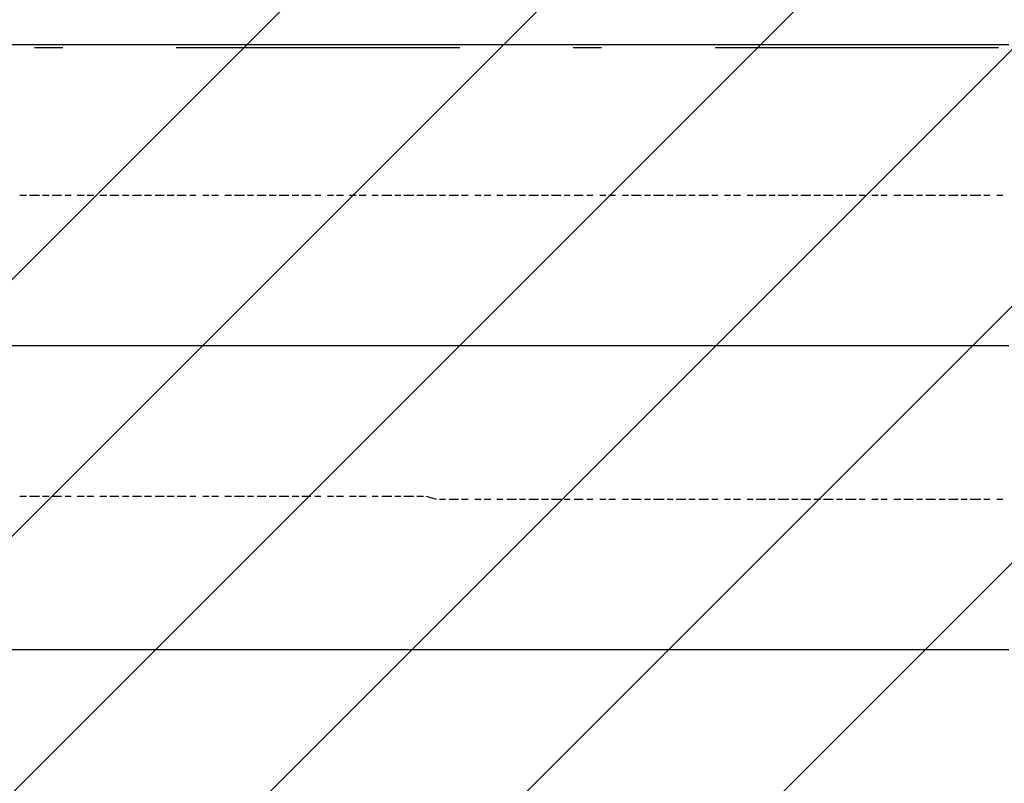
# Model space of a CAD drawing. Extents: x 997 to 109698, y 921 to 94021.
# Tile 356 of 656: x 9942 to 11244, y 51258 to 52268. Entities that reach past the tile are written whole.
import ezdxf

# ---------------------------------------------------------------- set-up
doc = ezdxf.new("R2010")
doc.units = 0
doc.header["$MEASUREMENT"] = 0
doc.layers.add('12', color=7, linetype='CONTINUOUS')
doc.layers.add('28', color=7, linetype='CONTINUOUS')

msp = doc.modelspace()

# ---------------------------------------------------------------- linework, layer by layer
at = {"layer": '12', "color": 5}
for p, q in [((9941.630503, 52234.563401), (9929.630503, 52234.563401)), ((9950.630503, 52234.563401), (9941.630503, 52234.563401)), ((9962.630503, 52234.563401), (9950.630503, 52234.563401)), ((9971.630503, 52234.563401), (9962.630503, 52234.563401)), ((9980.630503, 52234.563401), (9971.630503, 52234.563401)), ((9992.630503, 52234.563401), (9980.630503, 52234.563401)), ((10001.630503, 52234.563401), (9992.630503, 52234.563401)), ((10009.630503, 52234.563401), (10001.630503, 52234.563401)), ((10022.630503, 52234.563401), (10009.630503, 52234.563401)), ((10030.630503, 52234.563401), (10022.630503, 52234.563401)), ((10039.630503, 52234.563401), (10030.630503, 52234.563401)), ((10051.630503, 52234.563401), (10039.630503, 52234.563401)), ((10060.630503, 52234.563401), (10051.630503, 52234.563401)), ((10072.630503, 52234.563401), (10060.630503, 52234.563401)), ((10081.630503, 52234.563401), (10072.630503, 52234.563401)), ((10090.630503, 52234.563401), (10081.630503, 52234.563401)), ((10102.630503, 52234.563401), (10090.630503, 52234.563401)), ((10111.630503, 52234.563401), (10102.630503, 52234.563401)), ((10120.630503, 52234.563401), (10111.630503, 52234.563401)), ((10132.630503, 52234.563401), (10120.630503, 52234.563401)), ((10140.630503, 52234.563401), (10132.630503, 52234.563401)), ((10149.630503, 52234.563401), (10140.630503, 52234.563401)), ((10161.630503, 52234.563401), (10149.630503, 52234.563401)), ((10170.630503, 52234.563401), (10161.630503, 52234.563401)), ((10183.630503, 52234.563401), (10170.630503, 52234.563401)), ((10191.630503, 52234.563401), (10183.630503, 52234.563401)), ((10200.630503, 52234.563401), (10191.630503, 52234.563401)), ((10212.630503, 52234.563401), (10200.630503, 52234.563401)), ((10221.630503, 52234.563401), (10212.630503, 52234.563401)), ((10229.630503, 52234.563401), (10221.630503, 52234.563401)), ((10242.630503, 52234.563401), (10229.630503, 52234.563401)), ((10250.630503, 52234.563401), (10242.630503, 52234.563401)), ((10259.630503, 52234.563401), (10250.630503, 52234.563401)), ((10271.630503, 52234.563401), (10259.630503, 52234.563401)), ((10280.630503, 52234.563401), (10271.630503, 52234.563401)), ((10293.630503, 52234.563401), (10280.630503, 52234.563401)), ((10301.630503, 52234.563401), (10293.630503, 52234.563401)), ((10310.630503, 52234.563401), (10301.630503, 52234.563401)), ((10322.630503, 52234.563401), (10310.630503, 52234.563401)), ((10331.630503, 52234.563401), (10322.630503, 52234.563401)), ((10339.630503, 52234.563401), (10331.630503, 52234.563401)), ((10352.630503, 52234.563401), (10339.630503, 52234.563401)), ((10360.630503, 52234.563401), (10352.630503, 52234.563401)), ((10369.630503, 52234.563401), (10360.630503, 52234.563401)), ((10381.630503, 52234.563401), (10369.630503, 52234.563401)), ((10390.630503, 52234.563401), (10381.630503, 52234.563401)), ((10399.630503, 52234.563401), (10390.630503, 52234.563401)), ((10411.630503, 52234.563401), (10399.630503, 52234.563401)), ((10420.630503, 52234.563401), (10411.630503, 52234.563401)), ((10433.630503, 52234.563401), (10420.630503, 52234.563401)), ((10441.630503, 52234.563401), (10433.630503, 52234.563401)), ((10449.630503, 52234.563401), (10441.630503, 52234.563401)), ((10462.630503, 52234.563401), (10449.630503, 52234.563401)), ((10470.630503, 52234.563401), (10462.630503, 52234.563401)), ((10479.630503, 52234.563401), (10470.630503, 52234.563401)), ((10492.630503, 52234.563401), (10479.630503, 52234.563401)), ((10500.630503, 52234.563401), (10492.630503, 52234.563401)), ((10509.630503, 52234.563401), (10500.630503, 52234.563401)), ((10521.630503, 52234.563401), (10509.630503, 52234.563401)), ((10530.630503, 52234.563401), (10521.630503, 52234.563401)), ((10543.630503, 52234.563401), (10530.630503, 52234.563401)), ((10551.630503, 52234.563401), (10543.630503, 52234.563401)), ((10559.630503, 52234.563401), (10551.630503, 52234.563401)), ((10572.630503, 52234.563401), (10559.630503, 52234.563401)), ((10580.630503, 52234.563401), (10572.630503, 52234.563401)), ((10589.630503, 52234.563401), (10580.630503, 52234.563401)), ((10602.630503, 52234.563401), (10589.630503, 52234.563401)), ((10610.630503, 52234.563401), (10602.630503, 52234.563401)), ((10619.630503, 52234.563401), (10610.630503, 52234.563401)), ((10631.630503, 52234.563401), (10619.630503, 52234.563401)), ((10640.630503, 52234.563401), (10631.630503, 52234.563401)), ((10653.630503, 52234.563401), (10640.630503, 52234.563401)), ((10661.630503, 52234.563401), (10653.630503, 52234.563401)), ((10669.630503, 52234.563401), (10661.630503, 52234.563401)), ((10682.630503, 52234.563401), (10669.630503, 52234.563401)), ((10691.630503, 52234.563401), (10682.630503, 52234.563401)), ((10699.630503, 52234.563401), (10691.630503, 52234.563401)), ((10712.630503, 52234.563401), (10699.630503, 52234.563401)), ((10720.630503, 52234.563401), (10712.630503, 52234.563401)), ((10729.630503, 52234.563401), (10720.630503, 52234.563401)), ((10742.630503, 52234.563401), (10729.630503, 52234.563401)), ((10750.630503, 52234.563401), (10742.630503, 52234.563401)), ((10763.630503, 52234.563401), (10750.630503, 52234.563401)), ((10771.630503, 52234.563401), (10763.630503, 52234.563401)), ((10779.630503, 52234.563401), (10771.630503, 52234.563401)), ((10793.630503, 52234.563401), (10779.630503, 52234.563401)), ((10801.630503, 52234.563401), (10793.630503, 52234.563401)), ((10809.630503, 52234.563401), (10801.630503, 52234.563401)), ((10822.630503, 52234.563401), (10809.630503, 52234.563401)), ((10830.630503, 52234.563401), (10822.630503, 52234.563401)), ((10839.630503, 52234.563401), (10830.630503, 52234.563401)), ((10852.630503, 52234.563401), (10839.630503, 52234.563401)), ((10860.630503, 52234.563401), (10852.630503, 52234.563401)), ((10873.630503, 52234.563401), (10860.630503, 52234.563401)), ((10881.630503, 52234.563401), (10873.630503, 52234.563401)), ((10889.630503, 52234.563401), (10881.630503, 52234.563401)), ((10903.630503, 52234.563401), (10889.630503, 52234.563401)), ((10911.630503, 52234.563401), (10903.630503, 52234.563401)), ((10919.630503, 52234.563401), (10911.630503, 52234.563401)), ((10932.630503, 52234.563401), (10919.630503, 52234.563401)), ((10940.630503, 52234.563401), (10932.630503, 52234.563401)), ((10949.630503, 52234.563401), (10940.630503, 52234.563401)), ((10962.630503, 52234.563401), (10949.630503, 52234.563401)), ((10970.630503, 52234.563401), (10962.630503, 52234.563401)), ((10978.630503, 52234.563401), (10970.630503, 52234.563401)), ((10991.630503, 52234.563401), (10978.630503, 52234.563401)), ((11000.630503, 52234.563401), (10991.630503, 52234.563401)), ((11013.630503, 52234.563401), (11000.630503, 52234.563401)), ((11021.630503, 52234.563401), (11013.630503, 52234.563401)), ((11029.630503, 52234.563401), (11021.630503, 52234.563401)), ((11042.630503, 52234.563401), (11029.630503, 52234.563401)), ((11051.630503, 52234.563401), (11042.630503, 52234.563401)), ((11059.630503, 52234.563401), (11051.630503, 52234.563401)), ((11072.630503, 52234.563401), (11059.630503, 52234.563401)), ((11080.630503, 52234.563401), (11072.630503, 52234.563401)), ((11088.630503, 52234.563401), (11080.630503, 52234.563401)), ((11102.630503, 52234.563401), (11088.630503, 52234.563401)), ((11110.630503, 52234.563401), (11102.630503, 52234.563401)), ((11123.630503, 52234.563401), (11110.630503, 52234.563401)), ((11131.630503, 52234.563401), (11123.630503, 52234.563401)), ((11139.630503, 52234.563401), (11131.630503, 52234.563401)), ((11152.630503, 52234.563401), (11139.630503, 52234.563401)), ((11161.630503, 52234.563401), (11152.630503, 52234.563401)), ((11169.630503, 52234.563401), (11161.630503, 52234.563401)), ((11182.630503, 52234.563401), (11169.630503, 52234.563401)), ((11190.630503, 52234.563401), (11182.630503, 52234.563401)), ((11198.630503, 52234.563401), (11190.630503, 52234.563401)), ((11212.630503, 52234.563401), (11198.630503, 52234.563401)), ((11220.630503, 52234.563401), (11212.630503, 52234.563401)), ((11233.630503, 52234.563401), (11220.630503, 52234.563401)), ((11241.630503, 52234.563401), (11233.630503, 52234.563401)), ((11249.630503, 52234.563401), (11241.630503, 52234.563401)), ((9941.630503, 51836.563401), (9929.630503, 51836.563401)), ((9950.630503, 51836.563401), (9941.630503, 51836.563401)), ((9962.630503, 51836.563401), (9950.630503, 51836.563401)), ((9971.630503, 51836.563401), (9962.630503, 51836.563401)), ((9980.630503, 51836.563401), (9971.630503, 51836.563401)), ((9992.630503, 51836.563401), (9980.630503, 51836.563401)), ((10001.630503, 51836.563401), (9992.630503, 51836.563401)), ((10009.630503, 51836.563401), (10001.630503, 51836.563401)), ((10022.630503, 51836.563401), (10009.630503, 51836.563401)), ((10030.630503, 51836.563401), (10022.630503, 51836.563401)), ((10039.630503, 51836.563401), (10030.630503, 51836.563401)), ((10051.630503, 51836.563401), (10039.630503, 51836.563401)), ((10060.630503, 51836.563401), (10051.630503, 51836.563401)), ((10072.630503, 51836.563401), (10060.630503, 51836.563401)), ((10081.630503, 51836.563401), (10072.630503, 51836.563401)), ((10090.630503, 51836.563401), (10081.630503, 51836.563401)), ((10102.630503, 51836.563401), (10090.630503, 51836.563401)), ((10111.630503, 51836.563401), (10102.630503, 51836.563401)), ((10120.630503, 51836.563401), (10111.630503, 51836.563401)), ((10132.630503, 51836.563401), (10120.630503, 51836.563401)), ((10140.630503, 51836.563401), (10132.630503, 51836.563401)), ((10149.630503, 51836.563401), (10140.630503, 51836.563401)), ((10161.630503, 51836.563401), (10149.630503, 51836.563401)), ((10170.630503, 51836.563401), (10161.630503, 51836.563401)), ((10183.630503, 51836.563401), (10170.630503, 51836.563401)), ((10191.630503, 51836.563401), (10183.630503, 51836.563401)), ((10200.630503, 51836.563401), (10191.630503, 51836.563401)), ((10212.630503, 51836.563401), (10200.630503, 51836.563401)), ((10221.630503, 51836.563401), (10212.630503, 51836.563401)), ((10229.630503, 51836.563401), (10221.630503, 51836.563401)), ((10242.630503, 51836.563401), (10229.630503, 51836.563401)), ((10250.630503, 51836.563401), (10242.630503, 51836.563401)), ((10259.630503, 51836.563401), (10250.630503, 51836.563401)), ((10271.630503, 51836.563401), (10259.630503, 51836.563401)), ((10280.630503, 51836.563401), (10271.630503, 51836.563401)), ((10293.630503, 51836.563401), (10280.630503, 51836.563401)), ((10301.630503, 51836.563401), (10293.630503, 51836.563401)), ((10310.630503, 51836.563401), (10301.630503, 51836.563401)), ((10322.630503, 51836.563401), (10310.630503, 51836.563401)), ((10331.630503, 51836.563401), (10322.630503, 51836.563401)), ((10339.630503, 51836.563401), (10331.630503, 51836.563401)), ((10352.630503, 51836.563401), (10339.630503, 51836.563401)), ((10360.630503, 51836.563401), (10352.630503, 51836.563401)), ((10369.630503, 51836.563401), (10360.630503, 51836.563401)), ((10381.630503, 51836.563401), (10369.630503, 51836.563401)), ((10390.630503, 51836.563401), (10381.630503, 51836.563401)), ((10399.630503, 51836.563401), (10390.630503, 51836.563401)), ((10411.630503, 51836.563401), (10399.630503, 51836.563401)), ((10420.630503, 51836.563401), (10411.630503, 51836.563401)), ((10433.630503, 51836.563401), (10420.630503, 51836.563401)), ((10441.630503, 51836.563401), (10433.630503, 51836.563401)), ((10449.630503, 51836.563401), (10441.630503, 51836.563401)), ((10462.630503, 51836.563401), (10449.630503, 51836.563401)), ((10470.630503, 51836.563401), (10462.630503, 51836.563401)), ((10479.630503, 51836.563401), (10470.630503, 51836.563401)), ((10492.630503, 51836.563401), (10479.630503, 51836.563401)), ((10500.630503, 51836.563401), (10492.630503, 51836.563401)), ((10509.630503, 51836.563401), (10500.630503, 51836.563401)), ((10521.630503, 51836.563401), (10509.630503, 51836.563401)), ((10530.630503, 51836.563401), (10521.630503, 51836.563401)), ((10543.630503, 51836.563401), (10530.630503, 51836.563401)), ((10551.630503, 51836.563401), (10543.630503, 51836.563401)), ((10559.630503, 51836.563401), (10551.630503, 51836.563401)), ((10572.630503, 51836.563401), (10559.630503, 51836.563401)), ((10580.630503, 51836.563401), (10572.630503, 51836.563401)), ((10589.630503, 51836.563401), (10580.630503, 51836.563401)), ((10602.630503, 51836.563401), (10589.630503, 51836.563401)), ((10610.630503, 51836.563401), (10602.630503, 51836.563401)), ((10619.630503, 51836.563401), (10610.630503, 51836.563401)), ((10631.630503, 51836.563401), (10619.630503, 51836.563401)), ((10640.630503, 51836.563401), (10631.630503, 51836.563401)), ((10653.630503, 51836.563401), (10640.630503, 51836.563401)), ((10661.630503, 51836.563401), (10653.630503, 51836.563401)), ((10669.630503, 51836.563401), (10661.630503, 51836.563401)), ((10682.630503, 51836.563401), (10669.630503, 51836.563401)), ((10691.630503, 51836.563401), (10682.630503, 51836.563401)), ((10699.630503, 51836.563401), (10691.630503, 51836.563401)), ((10712.630503, 51836.563401), (10699.630503, 51836.563401)), ((10720.630503, 51836.563401), (10712.630503, 51836.563401)), ((10729.630503, 51836.563401), (10720.630503, 51836.563401)), ((10742.630503, 51836.563401), (10729.630503, 51836.563401)), ((10750.630503, 51836.563401), (10742.630503, 51836.563401)), ((10763.630503, 51836.563401), (10750.630503, 51836.563401)), ((10771.630503, 51836.563401), (10763.630503, 51836.563401)), ((10779.630503, 51836.563401), (10771.630503, 51836.563401)), ((10793.630503, 51836.563401), (10779.630503, 51836.563401)), ((10801.630503, 51836.563401), (10793.630503, 51836.563401)), ((10809.630503, 51836.563401), (10801.630503, 51836.563401)), ((10822.630503, 51836.563401), (10809.630503, 51836.563401)), ((10830.630503, 51836.563401), (10822.630503, 51836.563401)), ((10839.630503, 51836.563401), (10830.630503, 51836.563401)), ((10852.630503, 51836.563401), (10839.630503, 51836.563401)), ((10860.630503, 51836.563401), (10852.630503, 51836.563401)), ((10873.630503, 51836.563401), (10860.630503, 51836.563401)), ((10881.630503, 51836.563401), (10873.630503, 51836.563401)), ((10889.630503, 51836.563401), (10881.630503, 51836.563401)), ((10903.630503, 51836.563401), (10889.630503, 51836.563401)), ((10911.630503, 51836.563401), (10903.630503, 51836.563401)), ((10919.630503, 51836.563401), (10911.630503, 51836.563401)), ((10932.630503, 51836.563401), (10919.630503, 51836.563401)), ((10940.630503, 51836.563401), (10932.630503, 51836.563401)), ((10949.630503, 51836.563401), (10940.630503, 51836.563401)), ((10962.630503, 51836.563401), (10949.630503, 51836.563401)), ((10970.630503, 51836.563401), (10962.630503, 51836.563401)), ((10978.630503, 51836.563401), (10970.630503, 51836.563401)), ((10991.630503, 51836.563401), (10978.630503, 51836.563401)), ((11000.630503, 51836.563401), (10991.630503, 51836.563401)), ((11013.630503, 51836.563401), (11000.630503, 51836.563401)), ((11021.630503, 51836.563401), (11013.630503, 51836.563401)), ((11029.630503, 51836.563401), (11021.630503, 51836.563401)), ((11042.630503, 51836.563401), (11029.630503, 51836.563401)), ((11051.630503, 51836.563401), (11042.630503, 51836.563401)), ((11059.630503, 51836.563401), (11051.630503, 51836.563401)), ((11072.630503, 51836.563401), (11059.630503, 51836.563401)), ((11080.630503, 51836.563401), (11072.630503, 51836.563401)), ((11088.630503, 51836.563401), (11080.630503, 51836.563401)), ((11102.630503, 51836.563401), (11088.630503, 51836.563401)), ((11110.630503, 51836.563401), (11102.630503, 51836.563401)), ((11123.630503, 51836.563401), (11110.630503, 51836.563401)), ((11131.630503, 51836.563401), (11123.630503, 51836.563401)), ((11139.630503, 51836.563401), (11131.630503, 51836.563401)), ((11152.630503, 51836.563401), (11139.630503, 51836.563401)), ((11161.630503, 51836.563401), (11152.630503, 51836.563401)), ((11169.630503, 51836.563401), (11161.630503, 51836.563401)), ((11182.630503, 51836.563401), (11169.630503, 51836.563401)), ((11190.630503, 51836.563401), (11182.630503, 51836.563401)), ((11198.630503, 51836.563401), (11190.630503, 51836.563401)), ((11212.630503, 51836.563401), (11198.630503, 51836.563401)), ((11220.630503, 51836.563401), (11212.630503, 51836.563401)), ((11233.630503, 51836.563401), (11220.630503, 51836.563401)), ((11241.630503, 51836.563401), (11233.630503, 51836.563401)), ((11249.630503, 51836.563401), (11241.630503, 51836.563401)), ((9941.630503, 51434.563401), (9929.630503, 51434.563401)), ((9950.630503, 51434.563401), (9941.630503, 51434.563401)), ((9962.630503, 51434.563401), (9950.630503, 51434.563401)), ((9971.630503, 51434.563401), (9962.630503, 51434.563401)), ((9980.630503, 51434.563401), (9971.630503, 51434.563401)), ((9992.630503, 51434.563401), (9980.630503, 51434.563401)), ((10001.630503, 51434.563401), (9992.630503, 51434.563401)), ((10009.630503, 51434.563401), (10001.630503, 51434.563401)), ((10022.630503, 51434.563401), (10009.630503, 51434.563401)), ((10030.630503, 51434.563401), (10022.630503, 51434.563401)), ((10039.630503, 51434.563401), (10030.630503, 51434.563401)), ((10051.630503, 51434.563401), (10039.630503, 51434.563401)), ((10060.630503, 51434.563401), (10051.630503, 51434.563401)), ((10072.630503, 51434.563401), (10060.630503, 51434.563401)), ((10081.630503, 51434.563401), (10072.630503, 51434.563401)), ((10090.630503, 51434.563401), (10081.630503, 51434.563401)), ((10102.630503, 51434.563401), (10090.630503, 51434.563401)), ((10111.630503, 51434.563401), (10102.630503, 51434.563401)), ((10120.630503, 51434.563401), (10111.630503, 51434.563401)), ((10132.630503, 51434.563401), (10120.630503, 51434.563401)), ((10140.630503, 51434.563401), (10132.630503, 51434.563401)), ((10149.630503, 51434.563401), (10140.630503, 51434.563401)), ((10161.630503, 51434.563401), (10149.630503, 51434.563401)), ((10170.630503, 51434.563401), (10161.630503, 51434.563401)), ((10183.630503, 51434.563401), (10170.630503, 51434.563401)), ((10191.630503, 51434.563401), (10183.630503, 51434.563401)), ((10200.630503, 51434.563401), (10191.630503, 51434.563401)), ((10212.630503, 51434.563401), (10200.630503, 51434.563401)), ((10221.630503, 51434.563401), (10212.630503, 51434.563401)), ((10229.630503, 51434.563401), (10221.630503, 51434.563401)), ((10242.630503, 51434.563401), (10229.630503, 51434.563401)), ((10250.630503, 51434.563401), (10242.630503, 51434.563401)), ((10259.630503, 51434.563401), (10250.630503, 51434.563401)), ((10271.630503, 51434.563401), (10259.630503, 51434.563401)), ((10280.630503, 51434.563401), (10271.630503, 51434.563401)), ((10293.630503, 51434.563401), (10280.630503, 51434.563401)), ((10301.630503, 51434.563401), (10293.630503, 51434.563401)), ((10310.630503, 51434.563401), (10301.630503, 51434.563401)), ((10322.630503, 51434.563401), (10310.630503, 51434.563401)), ((10331.630503, 51434.563401), (10322.630503, 51434.563401)), ((10339.630503, 51434.563401), (10331.630503, 51434.563401)), ((10352.630503, 51434.563401), (10339.630503, 51434.563401)), ((10360.630503, 51434.563401), (10352.630503, 51434.563401)), ((10369.630503, 51434.563401), (10360.630503, 51434.563401)), ((10381.630503, 51434.563401), (10369.630503, 51434.563401)), ((10390.630503, 51434.563401), (10381.630503, 51434.563401)), ((10399.630503, 51434.563401), (10390.630503, 51434.563401)), ((10411.630503, 51434.563401), (10399.630503, 51434.563401)), ((10420.630503, 51434.563401), (10411.630503, 51434.563401)), ((10433.630503, 51434.563401), (10420.630503, 51434.563401)), ((10441.630503, 51434.563401), (10433.630503, 51434.563401)), ((10449.630503, 51434.563401), (10441.630503, 51434.563401)), ((10462.630503, 51434.563401), (10449.630503, 51434.563401)), ((10470.630503, 51434.563401), (10462.630503, 51434.563401)), ((10479.630503, 51434.563401), (10470.630503, 51434.563401)), ((10492.630503, 51434.563401), (10479.630503, 51434.563401)), ((10500.630503, 51434.563401), (10492.630503, 51434.563401)), ((10509.630503, 51434.563401), (10500.630503, 51434.563401)), ((10521.630503, 51434.563401), (10509.630503, 51434.563401)), ((10530.630503, 51434.563401), (10521.630503, 51434.563401)), ((10543.630503, 51434.563401), (10530.630503, 51434.563401)), ((10551.630503, 51434.563401), (10543.630503, 51434.563401)), ((10559.630503, 51434.563401), (10551.630503, 51434.563401)), ((10572.630503, 51434.563401), (10559.630503, 51434.563401)), ((10580.630503, 51434.563401), (10572.630503, 51434.563401)), ((10589.630503, 51434.563401), (10580.630503, 51434.563401)), ((10602.630503, 51434.563401), (10589.630503, 51434.563401)), ((10610.630503, 51434.563401), (10602.630503, 51434.563401)), ((10619.630503, 51434.563401), (10610.630503, 51434.563401)), ((10631.630503, 51434.563401), (10619.630503, 51434.563401)), ((10640.630503, 51434.563401), (10631.630503, 51434.563401)), ((10653.630503, 51434.563401), (10640.630503, 51434.563401)), ((10661.630503, 51434.563401), (10653.630503, 51434.563401)), ((10669.630503, 51434.563401), (10661.630503, 51434.563401)), ((10682.630503, 51434.563401), (10669.630503, 51434.563401)), ((10691.630503, 51434.563401), (10682.630503, 51434.563401)), ((10699.630503, 51434.563401), (10691.630503, 51434.563401)), ((10712.630503, 51434.563401), (10699.630503, 51434.563401)), ((10720.630503, 51434.563401), (10712.630503, 51434.563401)), ((10729.630503, 51434.563401), (10720.630503, 51434.563401)), ((10742.630503, 51434.563401), (10729.630503, 51434.563401)), ((10750.630503, 51434.563401), (10742.630503, 51434.563401)), ((10763.630503, 51434.563401), (10750.630503, 51434.563401)), ((10771.630503, 51434.563401), (10763.630503, 51434.563401)), ((10779.630503, 51434.563401), (10771.630503, 51434.563401)), ((10793.630503, 51434.563401), (10779.630503, 51434.563401)), ((10801.630503, 51434.563401), (10793.630503, 51434.563401)), ((10809.630503, 51434.563401), (10801.630503, 51434.563401)), ((10822.630503, 51434.563401), (10809.630503, 51434.563401)), ((10830.630503, 51434.563401), (10822.630503, 51434.563401)), ((10839.630503, 51434.563401), (10830.630503, 51434.563401)), ((10852.630503, 51434.563401), (10839.630503, 51434.563401)), ((10860.630503, 51434.563401), (10852.630503, 51434.563401)), ((10873.630503, 51434.563401), (10860.630503, 51434.563401)), ((10881.630503, 51434.563401), (10873.630503, 51434.563401)), ((10889.630503, 51434.563401), (10881.630503, 51434.563401)), ((10903.630503, 51434.563401), (10889.630503, 51434.563401)), ((10911.630503, 51434.563401), (10903.630503, 51434.563401)), ((10919.630503, 51434.563401), (10911.630503, 51434.563401)), ((10932.630503, 51434.563401), (10919.630503, 51434.563401)), ((10940.630503, 51434.563401), (10932.630503, 51434.563401)), ((10949.630503, 51434.563401), (10940.630503, 51434.563401)), ((10962.630503, 51434.563401), (10949.630503, 51434.563401)), ((10970.630503, 51434.563401), (10962.630503, 51434.563401)), ((10978.630503, 51434.563401), (10970.630503, 51434.563401)), ((10991.630503, 51434.563401), (10978.630503, 51434.563401)), ((11000.630503, 51434.563401), (10991.630503, 51434.563401)), ((11013.630503, 51434.563401), (11000.630503, 51434.563401)), ((11021.630503, 51434.563401), (11013.630503, 51434.563401)), ((11029.630503, 51434.563401), (11021.630503, 51434.563401)), ((11042.630503, 51434.563401), (11029.630503, 51434.563401)), ((11051.630503, 51434.563401), (11042.630503, 51434.563401)), ((11059.630503, 51434.563401), (11051.630503, 51434.563401)), ((11072.630503, 51434.563401), (11059.630503, 51434.563401)), ((11080.630503, 51434.563401), (11072.630503, 51434.563401)), ((11088.630503, 51434.563401), (11080.630503, 51434.563401)), ((11102.630503, 51434.563401), (11088.630503, 51434.563401)), ((11110.630503, 51434.563401), (11102.630503, 51434.563401)), ((11123.630503, 51434.563401), (11110.630503, 51434.563401)), ((11131.630503, 51434.563401), (11123.630503, 51434.563401)), ((11139.630503, 51434.563401), (11131.630503, 51434.563401)), ((11152.630503, 51434.563401), (11139.630503, 51434.563401)), ((11161.630503, 51434.563401), (11152.630503, 51434.563401)), ((11169.630503, 51434.563401), (11161.630503, 51434.563401)), ((11182.630503, 51434.563401), (11169.630503, 51434.563401)), ((11190.630503, 51434.563401), (11182.630503, 51434.563401)), ((11198.630503, 51434.563401), (11190.630503, 51434.563401)), ((11212.630503, 51434.563401), (11198.630503, 51434.563401)), ((11220.630503, 51434.563401), (11212.630503, 51434.563401)), ((11233.630503, 51434.563401), (11220.630503, 51434.563401)), ((11241.630503, 51434.563401), (11233.630503, 51434.563401)), ((11249.630503, 51434.563401), (11241.630503, 51434.563401))]:
    msp.add_line(p, q, dxfattribs=at)
at = {"layer": '12', "color": 1}
for p, q in [((9950.630503, 52035.563401), (9941.630503, 52035.563401)), ((9967.630503, 52035.563401), (9954.630503, 52035.563401)), ((9980.630503, 52035.563401), (9971.630503, 52035.563401)), ((9996.630503, 52035.563401), (9984.630503, 52035.563401)), ((10009.630503, 52035.563401), (10001.630503, 52035.563401)), ((10026.630503, 52035.563401), (10017.630503, 52035.563401)), ((10039.630503, 52035.563401), (10030.630503, 52035.563401)), ((10056.630503, 52035.563401), (10047.630503, 52035.563401)), ((10072.630503, 52035.563401), (10060.630503, 52035.563401)), ((10085.630503, 52035.563401), (10077.630503, 52035.563401)), ((10102.630503, 52035.563401), (10090.630503, 52035.563401)), ((10115.630503, 52035.563401), (10106.630503, 52035.563401)), ((10132.630503, 52035.563401), (10120.630503, 52035.563401)), ((10145.630503, 52035.563401), (10136.630503, 52035.563401)), ((10161.630503, 52035.563401), (10149.630503, 52035.563401)), ((10174.630503, 52035.563401), (10166.630503, 52035.563401)), ((10191.630503, 52035.563401), (10183.630503, 52035.563401)), ((10204.630503, 52035.563401), (10195.630503, 52035.563401)), ((10221.630503, 52035.563401), (10212.630503, 52035.563401)), ((10238.630503, 52035.563401), (10225.630503, 52035.563401)), ((10250.630503, 52035.563401), (10242.630503, 52035.563401)), ((10267.630503, 52035.563401), (10255.630503, 52035.563401)), ((10280.630503, 52035.563401), (10271.630503, 52035.563401)), ((10297.630503, 52035.563401), (10284.630503, 52035.563401)), ((10310.630503, 52035.563401), (10301.630503, 52035.563401)), ((10326.630503, 52035.563401), (10314.630503, 52035.563401)), ((10339.630503, 52035.563401), (10331.630503, 52035.563401)), ((10356.630503, 52035.563401), (10348.630503, 52035.563401)), ((10369.630503, 52035.563401), (10360.630503, 52035.563401)), ((10386.630503, 52035.563401), (10377.630503, 52035.563401)), ((10399.630503, 52035.563401), (10390.630503, 52035.563401)), ((10415.630503, 52035.563401), (10407.630503, 52035.563401)), ((10433.630503, 52035.563401), (10420.630503, 52035.563401)), ((10445.630503, 52035.563401), (10437.630503, 52035.563401)), ((10462.630503, 52035.563401), (10449.630503, 52035.563401)), ((10475.630503, 52035.563401), (10466.630503, 52035.563401)), ((10492.630503, 52035.563401), (10479.630503, 52035.563401)), ((10504.630503, 52035.563401), (10496.630503, 52035.563401)), ((10521.630503, 52035.563401), (10509.630503, 52035.563401)), ((10534.630503, 52035.563401), (10525.630503, 52035.563401)), ((10551.630503, 52035.563401), (10543.630503, 52035.563401)), ((10564.630503, 52035.563401), (10555.630503, 52035.563401)), ((10580.630503, 52035.563401), (10572.630503, 52035.563401)), ((10598.630503, 52035.563401), (10585.630503, 52035.563401)), ((10610.630503, 52035.563401), (10602.630503, 52035.563401)), ((10627.630503, 52035.563401), (10614.630503, 52035.563401)), ((10640.630503, 52035.563401), (10631.630503, 52035.563401)), ((10657.630503, 52035.563401), (10644.630503, 52035.563401)), ((10669.630503, 52035.563401), (10661.630503, 52035.563401)), ((10686.630503, 52035.563401), (10674.630503, 52035.563401)), ((10699.630503, 52035.563401), (10691.630503, 52035.563401)), ((10716.630503, 52035.563401), (10708.630503, 52035.563401)), ((10729.630503, 52035.563401), (10720.630503, 52035.563401)), ((10746.630503, 52035.563401), (10738.630503, 52035.563401)), ((10763.630503, 52035.563401), (10750.630503, 52035.563401)), ((10775.630503, 52035.563401), (10767.630503, 52035.563401)), ((10793.630503, 52035.563401), (10779.630503, 52035.563401)), ((10805.630503, 52035.563401), (10797.630503, 52035.563401)), ((10822.630503, 52035.563401), (10809.630503, 52035.563401)), ((10834.630503, 52035.563401), (10826.630503, 52035.563401)), ((10852.630503, 52035.563401), (10839.630503, 52035.563401)), ((10864.630503, 52035.563401), (10856.630503, 52035.563401)), ((10881.630503, 52035.563401), (10873.630503, 52035.563401)), ((10894.630503, 52035.563401), (10885.630503, 52035.563401)), ((10911.630503, 52035.563401), (10903.630503, 52035.563401)), ((10928.630503, 52035.563401), (10915.630503, 52035.563401)), ((10940.630503, 52035.563401), (10932.630503, 52035.563401)), ((10958.630503, 52035.563401), (10944.630503, 52035.563401)), ((10970.630503, 52035.563401), (10962.630503, 52035.563401)), ((10987.630503, 52035.563401), (10974.630503, 52035.563401)), ((11000.630503, 52035.563401), (10991.630503, 52035.563401)), ((11017.630503, 52035.563401), (11004.630503, 52035.563401)), ((11029.630503, 52035.563401), (11021.630503, 52035.563401)), ((11047.630503, 52035.563401), (11033.630503, 52035.563401)), ((11059.630503, 52035.563401), (11051.630503, 52035.563401)), ((11076.630503, 52035.563401), (11068.630503, 52035.563401)), ((11088.630503, 52035.563401), (11080.630503, 52035.563401)), ((11106.630503, 52035.563401), (11097.630503, 52035.563401)), ((11123.630503, 52035.563401), (11110.630503, 52035.563401)), ((11135.630503, 52035.563401), (11127.630503, 52035.563401)), ((11152.630503, 52035.563401), (11139.630503, 52035.563401)), ((11165.630503, 52035.563401), (11157.630503, 52035.563401)), ((11182.630503, 52035.563401), (11169.630503, 52035.563401)), ((11194.630503, 52035.563401), (11186.630503, 52035.563401)), ((11212.630503, 52035.563401), (11198.630503, 52035.563401)), ((11224.630503, 52035.563401), (11216.630503, 52035.563401)), ((11241.630503, 52035.563401), (11233.630503, 52035.563401)), ((9950.630503, 51637.563401), (9941.630503, 51637.563401)), ((9967.630503, 51637.563401), (9954.630503, 51637.563401)), ((9980.630503, 51637.563401), (9971.630503, 51637.563401)), ((9996.630503, 51637.563401), (9984.630503, 51637.563401)), ((10009.630503, 51637.563401), (10001.630503, 51637.563401)), ((10026.630503, 51637.563401), (10017.630503, 51637.563401)), ((10039.630503, 51637.563401), (10030.630503, 51637.563401)), ((10056.630503, 51637.563401), (10047.630503, 51637.563401)), ((10072.630503, 51637.563401), (10060.630503, 51637.563401)), ((10085.630503, 51637.563401), (10077.630503, 51637.563401)), ((10102.630503, 51637.563401), (10090.630503, 51637.563401)), ((10115.630503, 51637.563401), (10106.630503, 51637.563401)), ((10132.630503, 51637.563401), (10120.630503, 51637.563401)), ((10145.630503, 51637.563401), (10136.630503, 51637.563401)), ((10161.630503, 51637.563401), (10149.630503, 51637.563401)), ((10174.630503, 51637.563401), (10166.630503, 51637.563401)), ((10191.630503, 51637.563401), (10183.630503, 51637.563401)), ((10204.630503, 51637.563401), (10195.630503, 51637.563401)), ((10221.630503, 51637.563401), (10212.630503, 51637.563401)), ((10238.630503, 51637.563401), (10225.630503, 51637.563401)), ((10250.630503, 51637.563401), (10242.630503, 51637.563401)), ((10267.630503, 51637.563401), (10255.630503, 51637.563401)), ((10280.630503, 51637.563401), (10271.630503, 51637.563401)), ((10297.630503, 51637.563401), (10284.630503, 51637.563401)), ((10310.630503, 51637.563401), (10301.630503, 51637.563401)), ((10326.630503, 51637.563401), (10314.630503, 51637.563401)), ((10339.630503, 51637.563401), (10331.630503, 51637.563401)), ((10356.630503, 51637.563401), (10348.630503, 51637.563401)), ((10369.630503, 51637.563401), (10360.630503, 51637.563401)), ((10386.630503, 51637.563401), (10377.630503, 51637.563401)), ((10399.630503, 51637.563401), (10390.630503, 51637.563401)), ((10415.630503, 51637.563401), (10407.630503, 51637.563401)), ((10433.630503, 51637.563401), (10420.630503, 51637.563401)), ((10445.630503, 51637.563401), (10437.630503, 51637.563401)), ((10462.630503, 51637.563401), (10449.630503, 51637.563401)), ((10475.630503, 51637.563401), (10466.630503, 51637.563401)), ((10492.630503, 51633.563401), (10479.630503, 51637.563401)), ((10504.630503, 51633.563401), (10496.630503, 51633.563401)), ((10521.630503, 51633.563401), (10509.630503, 51633.563401)), ((10534.630503, 51633.563401), (10525.630503, 51633.563401)), ((10551.630503, 51633.563401), (10543.630503, 51633.563401)), ((10564.630503, 51633.563401), (10555.630503, 51633.563401)), ((10580.630503, 51633.563401), (10572.630503, 51633.563401)), ((10598.630503, 51633.563401), (10585.630503, 51633.563401)), ((10610.630503, 51633.563401), (10602.630503, 51633.563401)), ((10627.630503, 51633.563401), (10614.630503, 51633.563401)), ((10640.630503, 51633.563401), (10631.630503, 51633.563401)), ((10657.630503, 51633.563401), (10644.630503, 51633.563401)), ((10669.630503, 51633.563401), (10661.630503, 51633.563401)), ((10686.630503, 51633.563401), (10674.630503, 51633.563401)), ((10699.630503, 51633.563401), (10691.630503, 51633.563401)), ((10716.630503, 51633.563401), (10708.630503, 51633.563401)), ((10729.630503, 51633.563401), (10720.630503, 51633.563401)), ((10746.630503, 51633.563401), (10738.630503, 51633.563401)), ((10763.630503, 51633.563401), (10750.630503, 51633.563401)), ((10775.630503, 51633.563401), (10767.630503, 51633.563401)), ((10793.630503, 51633.563401), (10779.630503, 51633.563401)), ((10805.630503, 51633.563401), (10797.630503, 51633.563401)), ((10822.630503, 51633.563401), (10809.630503, 51633.563401)), ((10834.630503, 51633.563401), (10826.630503, 51633.563401)), ((10852.630503, 51633.563401), (10839.630503, 51633.563401)), ((10864.630503, 51633.563401), (10856.630503, 51633.563401)), ((10881.630503, 51633.563401), (10873.630503, 51633.563401)), ((10894.630503, 51633.563401), (10885.630503, 51633.563401)), ((10911.630503, 51633.563401), (10903.630503, 51633.563401)), ((10928.630503, 51633.563401), (10915.630503, 51633.563401)), ((10940.630503, 51633.563401), (10932.630503, 51633.563401)), ((10958.630503, 51633.563401), (10944.630503, 51633.563401)), ((10970.630503, 51633.563401), (10962.630503, 51633.563401)), ((10987.630503, 51633.563401), (10974.630503, 51633.563401)), ((11000.630503, 51633.563401), (10991.630503, 51633.563401)), ((11017.630503, 51633.563401), (11004.630503, 51633.563401)), ((11029.630503, 51633.563401), (11021.630503, 51633.563401)), ((11047.630503, 51633.563401), (11033.630503, 51633.563401)), ((11059.630503, 51633.563401), (11051.630503, 51633.563401)), ((11076.630503, 51633.563401), (11068.630503, 51633.563401)), ((11088.630503, 51633.563401), (11080.630503, 51633.563401)), ((11106.630503, 51633.563401), (11097.630503, 51633.563401)), ((11123.630503, 51633.563401), (11110.630503, 51633.563401)), ((11135.630503, 51633.563401), (11127.630503, 51633.563401)), ((11152.630503, 51633.563401), (11139.630503, 51633.563401)), ((11165.630503, 51633.563401), (11157.630503, 51633.563401)), ((11182.630503, 51633.563401), (11169.630503, 51633.563401)), ((11194.630503, 51633.563401), (11186.630503, 51633.563401)), ((11212.630503, 51633.563401), (11198.630503, 51633.563401)), ((11224.630503, 51633.563401), (11216.630503, 51633.563401)), ((11241.630503, 51633.563401), (11233.630503, 51633.563401))]:
    msp.add_line(p, q, dxfattribs=at)
at = {"layer": '28', "color": 2}
for p, q in [((16692.997569, 58685.955237), (6572.636205, 48565.593874)), ((17032.408824, 58685.955237), (6572.636205, 48226.182619)), ((17371.820079, 58685.955237), (6572.636205, 47886.771364)), ((17711.231334, 58685.955237), (6572.636205, 47547.360109)), ((18050.642589, 58685.955237), (6572.636205, 47207.948854)), ((18390.053844, 58685.955237), (6572.636205, 46868.537599))]:
    msp.add_line(p, q, dxfattribs=at)
at = {"layer": '28', "color": 4, "linetype": 'Continuous'}
for p, q in [((9998.630503, 52230.563401), (9961.130503, 52230.563401)), ((10711.130503, 52230.563401), (10673.630503, 52230.563401))]:
    msp.add_line(p, q, dxfattribs=at)
at = {"layer": '28', "color": 4}
for p, q in [((10523.630503, 52230.563401), (10148.630503, 52230.563401)), ((11236.130503, 52230.563401), (10861.130503, 52230.563401))]:
    msp.add_line(p, q, dxfattribs=at)

doc.saveas('drawing.dxf')
